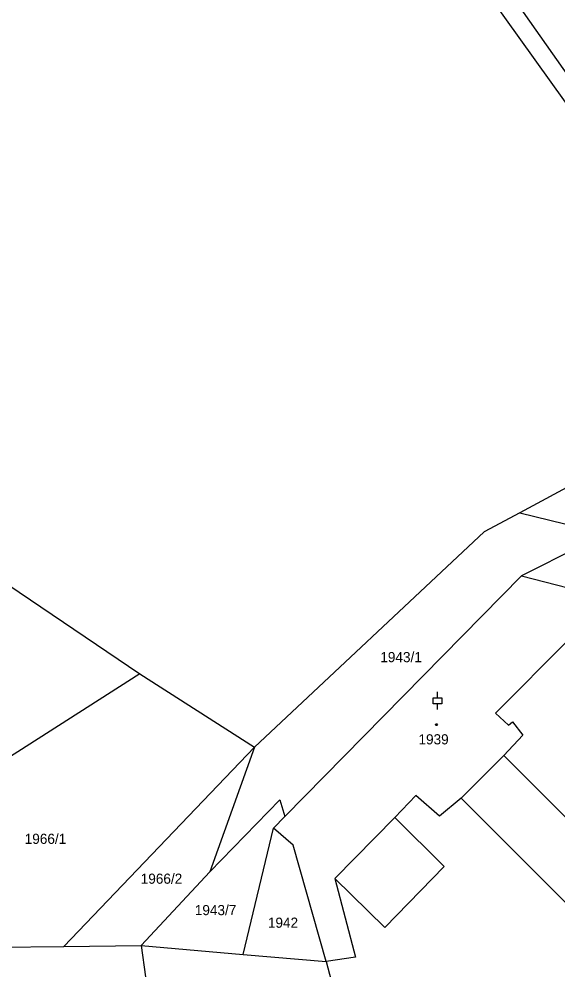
# Model space of a CAD drawing. Extents: x -609861 to -605046, y -1120287 to -1116307.
# Drawn here: x -608125.3 to -608035, y -1117909.1 to -1117749.8 of the extents above; entities that cross this region are included whole.
import ezdxf

# ---------------------------------------------------------------- set-up
doc = ezdxf.new("R2010")
doc.units = 0
for name, color, linetype in [('Vrstva 1', 7, 'Continuous'), ('Vrstva 2', 7, 'Continuous'), ('Vrstva 3', 7, 'Continuous'), ('Vrstva 4', 7, 'Continuous'), ('Vrstva 5', 7, 'Continuous')]:
    doc.layers.add(name, color=color, linetype=linetype)

msp = doc.modelspace()

# ---------------------------------------------------------------- linework, layer by layer
at = {"layer": 'Vrstva 1'}
for p, q in [((-608027.26, -1117772.78), (-608088.63, -1117686.83)), ((-608309.92, -1117721.08), (-608105, -1117859.44)), ((-608021.1, -1117821.55), (-608041.39, -1117832.47)), ((-608041.39, -1117832.47), (-608047.33, -1117835.67)), ((-608041.39, -1117832.47), (-608027.12, -1117835.99)), ((-608047.33, -1117835.67), (-608085.8, -1117871.74)), ((-608027.12, -1117835.99), (-608041.09, -1117843.07)), ((-608080.74, -1117883.39), (-608041.09, -1117843.07)), ((-608041.09, -1117843.07), (-607986.06, -1117857.13)), ((-608105, -1117859.44), (-608177.52, -1117905.79)), ((-608105, -1117859.44), (-608085.8, -1117871.74)), ((-608085.8, -1117871.74), (-608117.73, -1117905.12)), ((-608085.8, -1117871.74), (-608093.3, -1117892.66)), ((-608093.3, -1117892.66), (-608081.59, -1117880.57)), ((-608081.59, -1117880.57), (-608080.74, -1117883.39)), ((-608082.61, -1117885.29), (-608080.74, -1117883.39)), ((-608087.7, -1117906.49), (-608082.61, -1117885.29)), ((-608079.33, -1117888.15), (-608082.61, -1117885.29)), ((-608073.81, -1117907.67), (-608079.33, -1117888.15)), ((-608093.3, -1117892.66), (-608104.81, -1117904.98)), ((-608177.52, -1117905.79), (-608117.73, -1117905.12)), ((-608117.73, -1117905.12), (-608104.81, -1117904.98)), ((-608104.81, -1117904.98), (-608104.05, -1117910.22)), ((-608104.81, -1117904.98), (-608087.7, -1117906.49)), ((-608087.7, -1117906.49), (-608073.81, -1117907.67))]:
    msp.add_line(p, q, dxfattribs=at)
at = {"layer": 'Vrstva 3'}
msp.add_line((-608055.16, -1117863.46), (-608055.16, -1117862.46), dxfattribs=at)
msp.add_lwpolyline([(-608055.16, -1117865.46), (-608055.16, -1117864.46), (-608055.91, -1117864.46), (-608055.91, -1117863.46), (-608055.16, -1117863.46), (-608054.41, -1117863.46), (-608054.41, -1117864.46), (-608055.16, -1117864.46)], dxfattribs=at)
at = {"layer": 'Vrstva 4'}
for p, q in [((-608026.33, -1117769.16), (-608080.03, -1117692.5)), ((-608033.22, -1117853.76), (-608045.42, -1117866.05)), ((-608045.42, -1117866.05), (-608043.27, -1117868.05)), ((-608043.27, -1117868.05), (-608042.59, -1117867.48)), ((-608042.59, -1117867.48), (-608040.84, -1117869.72)), ((-608040.84, -1117869.72), (-608044.06, -1117873.12)), ((-608044.06, -1117873.12), (-608051.21, -1117880.29)), ((-608026.38, -1117890.88), (-608044.06, -1117873.12)), ((-608058.8, -1117879.83), (-608062.28, -1117883.52)), ((-608054.81, -1117883.32), (-608058.8, -1117879.83)), ((-608051.21, -1117880.29), (-608054.81, -1117883.32)), ((-608051.21, -1117880.29), (-608033.57, -1117897.95)), ((-608062.28, -1117883.52), (-608072.38, -1117893.75)), ((-608054.05, -1117891.72), (-608062.28, -1117883.52)), ((-608064, -1117901.96), (-608054.05, -1117891.72)), ((-608072.38, -1117893.75), (-608068.9, -1117906.93)), ((-608072.38, -1117893.75), (-608064, -1117901.96)), ((-608068.9, -1117906.93), (-608073.81, -1117907.67)), ((-608073.81, -1117907.67), (-608072.2, -1117913.81))]:
    msp.add_line(p, q, dxfattribs=at)
at = {"layer": 'Vrstva 5'}
msp.add_lwpolyline([(-608055.25, -1117867.83), (-608055.16, -1117867.98), (-608055.25, -1117868.13), (-608055.43, -1117868.13), (-608055.52, -1117867.98), (-608055.43, -1117867.83)], close=True, dxfattribs=at)

# ---------------------------------------------------------------- texts
at = {"layer": 'Vrstva 2'}
for s, p in [('1943/1', (-608064.737, -1117857.51)), ('1939', (-608058.347, -1117871.28)), ('1966/1', (-608124.297, -1117887.95)), ('1966/2', (-608104.867, -1117894.63)), ('1943/7', (-608095.807, -1117899.89)), ('1942', (-608083.567, -1117902))]:
    msp.add_text(s, height=1.7, dxfattribs=at).set_placement(p)

doc.saveas('drawing.dxf')
